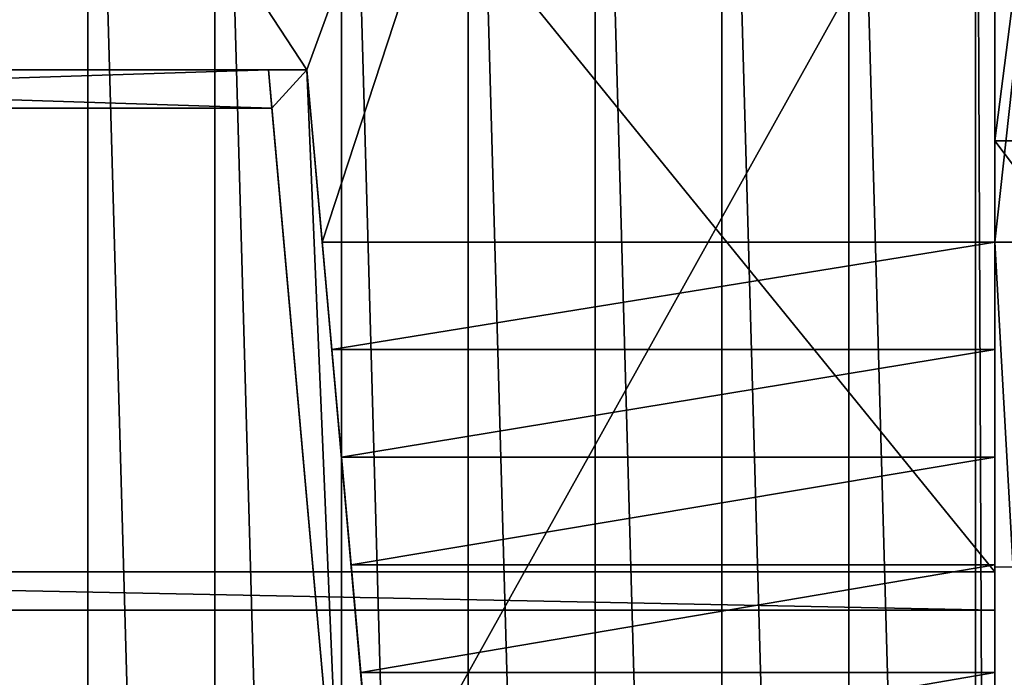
# Model space of a CAD drawing. Extents: x 22936 to 50368, y -4877 to 31080.
# Tile 422 of 601: x 46447 to 46704, y 4844 to 5015. Entities that reach past the tile are written whole.
import ezdxf

# ---------------------------------------------------------------- set-up
doc = ezdxf.new("R2010")
doc.units = 0
for name, color, linetype in [('01_GROS_OEUVRE', 251, 'CONTINUOUS'), ('03_COUVERTURE_BARDAGE', 44, 'CONTINUOUS'), ('07_MOBILIER', 72, 'CONTINUOUS'), ('08_AMENAGEMENTS_EXTERIEURS', 253, 'CONTINUOUS')]:
    doc.layers.add(name, color=color, linetype=linetype)

# ---------------------------------------------------------------- blocks, each defined once
blk = doc.blocks.new('GROUPER_10')
at = {"layer": '01_GROS_OEUVRE', "color": 7}
for p, q in [((500, 533.86), (500, 0)), ((500, 533.86, 30), (500, 0, 30)), ((321, 44.8), (0, 44.8)), ((321, 44.8, 30), (0, 44.8, 30)), ((325, 0), (321, 44.8)), ((325, 0, 30), (321, 44.8, 30)), ((321, 44.8, 30), (321, 44.8)), ((325, 0, 30), (325, 0)), ((500, 0, 30), (325, 0, 30)), ((500, 0), (325, 0)), ((500, 0, 30), (500, 0))]:
    blk.add_line(p, q, dxfattribs=at)
mesh = blk.add_polyface(dxfattribs=at)
corners = [(321, 44.8, 30), (0, 533.86, 30), (0, 44.8, 30), (500, 533.86, 30), (325, 0, 30), (500, 0, 30)]
mesh.append_faces([[corners[k] for k in face] for face in [(0, 1, 2), (3, 4, 5)]], dxfattribs={"vtx0": -1, "color": 7})
mesh.append_faces([[corners[k] for k in face] for face in [(1, 0, 3)]], dxfattribs={"vtx0": -1, "vtx1": -1, "color": 7})
mesh.append_faces([[corners[k] for k in face] for face in [(3, 0, 4)]], dxfattribs={"vtx0": -1, "vtx2": -1, "color": 7})
mesh = blk.add_polyface(dxfattribs=at)
corners = [(0, 533.86), (321, 44.8), (0, 44.8), (500, 533.86), (325, 0), (500, 0)]
mesh.append_faces([[corners[k] for k in face] for face in [(0, 1, 2), (4, 3, 5)]], dxfattribs={"vtx0": -1, "color": 7})
mesh.append_faces([[corners[k] for k in face] for face in [(1, 3, 4)]], dxfattribs={"vtx0": -1, "vtx1": -1, "color": 7})
mesh.append_faces([[corners[k] for k in face] for face in [(1, 0, 3)]], dxfattribs={"vtx0": -1, "vtx2": -1, "color": 7})
mesh = blk.add_polyface(dxfattribs=at)
corners = [(500, 533.86), (500, 0, 30), (500, 0), (500, 533.86, 30)]
mesh.append_faces([[corners[k] for k in face] for face in [(0, 1, 2), (1, 0, 3)]], dxfattribs={"vtx0": -1, "color": 7})
mesh = blk.add_polyface(dxfattribs=at)
corners = [(321, 44.8, 30), (0, 44.8), (321, 44.8), (0, 44.8, 30)]
mesh.append_faces([[corners[k] for k in face] for face in [(0, 1, 2), (1, 0, 3)]], dxfattribs={"vtx0": -1, "color": 7})
mesh = blk.add_polyface(dxfattribs=at)
corners = [(321, 44.8, 30), (325, 0), (325, 0, 30), (321, 44.8)]
mesh.append_faces([[corners[k] for k in face] for face in [(0, 1, 2), (1, 0, 3)]], dxfattribs={"vtx0": -1, "color": 7})
mesh = blk.add_polyface(dxfattribs=at)
corners = [(500, 0, 30), (325, 0), (500, 0), (325, 0, 30)]
mesh.append_faces([[corners[k] for k in face] for face in [(0, 1, 2), (1, 0, 3)]], dxfattribs={"vtx0": -1, "color": 7})
blk = doc.blocks.new('GROUPER_16')
at = {"layer": '01_GROS_OEUVRE'}
for p, q in [((500, 614.61, 30), (500, 0, 30)), ((500, 614.61), (500, 0)), ((500, 0), (0, 0)), ((500, 0, 30), (0, 0, 30)), ((500, 0, 30), (500, 0))]:
    blk.add_line(p, q, dxfattribs=at)
mesh = blk.add_polyface(dxfattribs=at)
corners = [(0, 614.61), (500, 0), (0, 0), (500, 614.61)]
mesh.append_faces([[corners[k] for k in face] for face in [(0, 1, 2), (1, 0, 3)]], dxfattribs={"vtx0": -1})
mesh = blk.add_polyface(dxfattribs=at)
corners = [(500, 0, 30), (0, 614.61, 30), (0, 0, 30), (500, 614.61, 30)]
mesh.append_faces([[corners[k] for k in face] for face in [(0, 1, 2), (1, 0, 3)]], dxfattribs={"vtx0": -1})
mesh = blk.add_polyface(dxfattribs=at)
corners = [(500, 614.61), (500, 0, 30), (500, 0), (500, 614.61, 30)]
mesh.append_faces([[corners[k] for k in face] for face in [(0, 1, 2), (1, 0, 3)]], dxfattribs={"vtx0": -1})
mesh = blk.add_polyface(dxfattribs=at)
corners = [(500, 0, 30), (0, 0), (500, 0), (0, 0, 30)]
mesh.append_faces([[corners[k] for k in face] for face in [(0, 1, 2), (1, 0, 3)]], dxfattribs={"vtx0": -1})
blk = doc.blocks.new('GROUPER_8')
at = {"layer": '07_MOBILIER', "color": 7}
for p, q in [((311, 604.8, 290), (0, 604.8, 290)), ((0, 604.8, 430), (321, 604.8, 430)), ((311, 604.8), (321, 604.8)), ((330, 392), (311, 604.8)), ((311, 604.8, 290), (311.89, 594.84, 290)), ((311, 604.8, 290), (311, 604.8)), ((321, 604.8, 430), (321, 604.8)), ((321, 604.8), (340, 392)), ((321, 604.8, 430), (340, 392, 430)), ((311.89, 594.84, 290), (0, 594.84, 290)), ((311.89, 594.84, 430), (0, 594.84, 430)), ((311.89, 594.84, 290), (311.89, 594.84, 430)), ((330, 392, 430), (311.89, 594.84, 430)), ((325, 560, 301), (500, 560, 301)), ((325, 560, 304), (500, 560, 304)), ((325, 560, 301), (325, 560, 304)), ((327.5, 532, 301), (325, 560, 301)), ((327.5, 532, 304), (325, 560, 304)), ((500, 560, 304), (500, 532, 304)), ((500, 560, 301), (500, 560, 304)), ((500, 560, 301), (500, 532, 301)), ((327.5, 532, 301), (327.5, 532, 304)), ((327.5, 532, 301), (500, 532, 301)), ((500, 532, 304), (327.5, 532, 304)), ((500, 532, 288), (327.5, 532, 288)), ((327.5, 532, 285), (327.5, 532, 288)), ((327.5, 532, 285), (500, 532, 285)), ((330, 504, 288), (327.5, 532, 288)), ((330, 504, 285), (327.5, 532, 285)), ((500, 532, 301), (500, 532, 304)), ((500, 532, 285), (500, 504, 285)), ((500, 532, 285), (500, 532, 288)), ((500, 532, 288), (500, 504, 288)), ((330, 504, 285), (500, 504, 285)), ((330, 504, 285), (330, 504, 288)), ((330, 504, 288), (500, 504, 288)), ((332.5, 476, 272), (330, 504, 272)), ((330, 504, 269), (500, 504, 269)), ((330, 504, 272), (500, 504, 272)), ((330, 504, 269), (330, 504, 272)), ((332.5, 476, 269), (330, 504, 269)), ((500, 504, 285), (500, 504, 288)), ((500, 504, 272), (500, 476, 272)), ((500, 504, 269), (500, 504, 272)), ((500, 504, 269), (500, 476, 269)), ((335, 448, 256), (332.5, 476, 256)), ((500, 476, 256), (332.5, 476, 256)), ((332.5, 476, 269), (500, 476, 269)), ((335, 448, 253), (332.5, 476, 253)), ((332.5, 476, 253), (500, 476, 253)), ((332.5, 476, 253), (332.5, 476, 256)), ((332.5, 476, 269), (332.5, 476, 272)), ((500, 476, 272), (332.5, 476, 272)), ((500, 476, 269), (500, 476, 272)), ((500, 476, 253), (500, 476, 256)), ((500, 476, 253), (500, 448, 253)), ((500, 476, 256), (500, 448, 256)), ((337.5, 420, 237), (335, 448, 237)), ((335, 448, 237), (500, 448, 237)), ((335, 448, 240), (500, 448, 240)), ((335, 448, 237), (335, 448, 240)), ((335, 448, 253), (500, 448, 253)), ((337.5, 420, 240), (335, 448, 240)), ((335, 448, 256), (500, 448, 256)), ((335, 448, 253), (335, 448, 256)), ((500, 448, 237), (500, 448, 240)), ((500, 448, 237), (500, 420, 237)), ((500, 448, 240), (500, 420, 240)), ((500, 448, 253), (500, 448, 256))]:
    blk.add_line(p, q, dxfattribs=at)
mesh = blk.add_polyface(dxfattribs=at)
corners = [(311, 604.8, 290), (0, 594.84, 290), (0, 604.8, 290), (311.89, 594.84, 290)]
mesh.append_faces([[corners[k] for k in face] for face in [(0, 1, 2), (1, 0, 3)]], dxfattribs={"vtx0": -1, "color": 7})
mesh = blk.add_polyface(dxfattribs=at)
corners = [(320, 0, 430), (330, 392, 430), (310, 0, 430), (340, 392, 430), (311.89, 594.84, 430), (0, 604.8, 430), (0, 594.84, 430), (321, 604.8, 430)]
mesh.append_faces([[corners[k] for k in face] for face in [(0, 1, 2), (4, 5, 6)]], dxfattribs={"vtx0": -1, "color": 7})
mesh.append_faces([[corners[k] for k in face] for face in [(5, 4, 7), (7, 1, 3)]], dxfattribs={"vtx0": -1, "vtx1": -1, "color": 7})
mesh.append_faces([[corners[k] for k in face] for face in [(1, 0, 3), (7, 4, 1)]], dxfattribs={"vtx0": -1, "vtx2": -1, "color": 7})
mesh = blk.add_polyface(dxfattribs=at)
corners = [(0, 604.8, 430), (311, 604.8, 290), (0, 604.8, 290), (321, 604.8), (311, 604.8), (321, 604.8, 430)]
mesh.append_faces([[corners[k] for k in face] for face in [(0, 1, 2), (1, 3, 4)]], dxfattribs={"vtx0": -1, "color": 7})
mesh.append_faces([[corners[k] for k in face] for face in [(3, 1, 5), (5, 1, 0)]], dxfattribs={"vtx0": -1, "vtx1": -1, "color": 7})
mesh = blk.add_polyface(dxfattribs=at)
corners = [(321, 604.8), (330, 392), (311, 604.8), (340, 392), (320, 0), (310, 0)]
mesh.append_faces([[corners[k] for k in face] for face in [(0, 1, 2), (1, 4, 5)]], dxfattribs={"vtx0": -1, "color": 7})
mesh.append_faces([[corners[k] for k in face] for face in [(4, 1, 3)]], dxfattribs={"vtx0": -1, "vtx1": -1, "color": 7})
mesh.append_faces([[corners[k] for k in face] for face in [(1, 0, 3)]], dxfattribs={"vtx0": -1, "vtx2": -1, "color": 7})
mesh = blk.add_polyface(dxfattribs=at)
corners = [(311.89, 594.84, 430), (330, 392), (330, 392, 430), (311.89, 594.84, 290), (311, 604.8), (311, 604.8, 290)]
mesh.append_faces([[corners[k] for k in face] for face in [(0, 1, 2), (4, 3, 5)]], dxfattribs={"vtx0": -1, "color": 7})
mesh.append_faces([[corners[k] for k in face] for face in [(1, 3, 4)]], dxfattribs={"vtx0": -1, "vtx1": -1, "color": 7})
mesh.append_faces([[corners[k] for k in face] for face in [(1, 0, 3)]], dxfattribs={"vtx0": -1, "vtx2": -1, "color": 7})
mesh = blk.add_polyface(dxfattribs=at)
corners = [(321, 604.8), (340, 392, 205), (340, 392), (340, 392, 208), (340, 392, 221), (337.5, 420, 221), (337.5, 420, 224), (340, 392, 430), (340, 392, 224), (321, 604.8, 430)]
mesh.append_faces([[corners[k] for k in face] for face in [(0, 1, 2), (6, 7, 8)]], dxfattribs={"vtx0": -1, "color": 7})
mesh.append_faces([[corners[k] for k in face] for face in [(1, 0, 3), (3, 0, 4), (4, 0, 5), (5, 0, 6), (7, 6, 9), (9, 6, 0)]], dxfattribs={"vtx0": -1, "vtx1": -1, "color": 7})
mesh = blk.add_polyface(dxfattribs=at)
corners = [(311.89, 594.84, 430), (0, 594.84, 290), (311.89, 594.84, 290), (0, 594.84, 430)]
mesh.append_faces([[corners[k] for k in face] for face in [(0, 1, 2), (1, 0, 3)]], dxfattribs={"vtx0": -1, "color": 7})
mesh = blk.add_polyface(dxfattribs=at)
corners = [(500, 560, 304), (325, 560, 301), (500, 560, 301), (325, 560, 304)]
mesh.append_faces([[corners[k] for k in face] for face in [(0, 1, 2), (1, 0, 3)]], dxfattribs={"vtx0": -1, "color": 7})
mesh = blk.add_polyface(dxfattribs=at)
corners = [(325, 560, 301), (327.5, 532, 304), (327.5, 532, 301), (325, 560, 304)]
mesh.append_faces([[corners[k] for k in face] for face in [(0, 1, 2), (1, 0, 3)]], dxfattribs={"vtx0": -1, "color": 7})
mesh = blk.add_polyface(dxfattribs=at)
corners = [(327.5, 532, 301), (500, 560, 301), (325, 560, 301), (500, 532, 301)]
mesh.append_faces([[corners[k] for k in face] for face in [(0, 1, 2), (1, 0, 3)]], dxfattribs={"vtx0": -1, "color": 7})
mesh = blk.add_polyface(dxfattribs=at)
corners = [(500, 560, 304), (327.5, 532, 304), (325, 560, 304), (500, 532, 304)]
mesh.append_faces([[corners[k] for k in face] for face in [(0, 1, 2), (1, 0, 3)]], dxfattribs={"vtx0": -1, "color": 7})
mesh = blk.add_polyface(dxfattribs=at)
corners = [(500, 560, 304), (500, 532, 301), (500, 532, 304), (500, 560, 301)]
mesh.append_faces([[corners[k] for k in face] for face in [(0, 1, 2), (1, 0, 3)]], dxfattribs={"vtx0": -1, "color": 7})
mesh = blk.add_polyface(dxfattribs=at)
corners = [(327.5, 532, 304), (500, 532, 301), (327.5, 532, 301), (500, 532, 304)]
mesh.append_faces([[corners[k] for k in face] for face in [(0, 1, 2), (1, 0, 3)]], dxfattribs={"vtx0": -1, "color": 7})
mesh = blk.add_polyface(dxfattribs=at)
corners = [(500, 532, 288), (327.5, 532, 285), (500, 532, 285), (327.5, 532, 288)]
mesh.append_faces([[corners[k] for k in face] for face in [(0, 1, 2), (1, 0, 3)]], dxfattribs={"vtx0": -1, "color": 7})
mesh = blk.add_polyface(dxfattribs=at)
corners = [(327.5, 532, 285), (500, 532, 288), (500, 532, 285), (327.5, 532, 288)]
mesh.append_faces([[corners[k] for k in face] for face in [(0, 1, 2), (1, 0, 3)]], dxfattribs={"vtx0": -1, "color": 7})
mesh = blk.add_polyface(dxfattribs=at)
corners = [(330, 504, 285), (500, 532, 285), (327.5, 532, 285), (500, 504, 285)]
mesh.append_faces([[corners[k] for k in face] for face in [(0, 1, 2), (1, 0, 3)]], dxfattribs={"vtx0": -1, "color": 7})
mesh = blk.add_polyface(dxfattribs=at)
corners = [(500, 532, 288), (330, 504, 288), (327.5, 532, 288), (500, 504, 288)]
mesh.append_faces([[corners[k] for k in face] for face in [(0, 1, 2), (1, 0, 3)]], dxfattribs={"vtx0": -1, "color": 7})
mesh = blk.add_polyface(dxfattribs=at)
corners = [(327.5, 532, 285), (330, 504, 288), (330, 504, 285), (327.5, 532, 288)]
mesh.append_faces([[corners[k] for k in face] for face in [(0, 1, 2), (1, 0, 3)]], dxfattribs={"vtx0": -1, "color": 7})
mesh = blk.add_polyface(dxfattribs=at)
corners = [(500, 532, 288), (500, 504, 285), (500, 504, 288), (500, 532, 285)]
mesh.append_faces([[corners[k] for k in face] for face in [(0, 1, 2), (1, 0, 3)]], dxfattribs={"vtx0": -1, "color": 7})
mesh = blk.add_polyface(dxfattribs=at)
corners = [(330, 504, 288), (500, 504, 285), (330, 504, 285), (500, 504, 288)]
mesh.append_faces([[corners[k] for k in face] for face in [(0, 1, 2), (1, 0, 3)]], dxfattribs={"vtx0": -1, "color": 7})
mesh = blk.add_polyface(dxfattribs=at)
corners = [(500, 504, 272), (330, 504, 269), (500, 504, 269), (330, 504, 272)]
mesh.append_faces([[corners[k] for k in face] for face in [(0, 1, 2), (1, 0, 3)]], dxfattribs={"vtx0": -1, "color": 7})
mesh = blk.add_polyface(dxfattribs=at)
corners = [(332.5, 476, 269), (500, 504, 269), (330, 504, 269), (500, 476, 269)]
mesh.append_faces([[corners[k] for k in face] for face in [(0, 1, 2), (1, 0, 3)]], dxfattribs={"vtx0": -1, "color": 7})
mesh = blk.add_polyface(dxfattribs=at)
corners = [(330, 504, 272), (500, 504, 269), (330, 504, 269), (500, 504, 272)]
mesh.append_faces([[corners[k] for k in face] for face in [(0, 1, 2), (1, 0, 3)]], dxfattribs={"vtx0": -1, "color": 7})
mesh = blk.add_polyface(dxfattribs=at)
corners = [(500, 504, 272), (332.5, 476, 272), (330, 504, 272), (500, 476, 272)]
mesh.append_faces([[corners[k] for k in face] for face in [(0, 1, 2), (1, 0, 3)]], dxfattribs={"vtx0": -1, "color": 7})
mesh = blk.add_polyface(dxfattribs=at)
corners = [(330, 504, 269), (332.5, 476, 272), (332.5, 476, 269), (330, 504, 272)]
mesh.append_faces([[corners[k] for k in face] for face in [(0, 1, 2), (1, 0, 3)]], dxfattribs={"vtx0": -1, "color": 7})
mesh = blk.add_polyface(dxfattribs=at)
corners = [(500, 504, 272), (500, 476, 269), (500, 476, 272), (500, 504, 269)]
mesh.append_faces([[corners[k] for k in face] for face in [(0, 1, 2), (1, 0, 3)]], dxfattribs={"vtx0": -1, "color": 7})
mesh = blk.add_polyface(dxfattribs=at)
corners = [(335, 448, 253), (500, 476, 253), (332.5, 476, 253), (500, 448, 253)]
mesh.append_faces([[corners[k] for k in face] for face in [(0, 1, 2), (1, 0, 3)]], dxfattribs={"vtx0": -1, "color": 7})
mesh = blk.add_polyface(dxfattribs=at)
corners = [(332.5, 476, 256), (500, 476, 253), (332.5, 476, 253), (500, 476, 256)]
mesh.append_faces([[corners[k] for k in face] for face in [(0, 1, 2), (1, 0, 3)]], dxfattribs={"vtx0": -1, "color": 7})
mesh = blk.add_polyface(dxfattribs=at)
corners = [(500, 476, 256), (332.5, 476, 253), (500, 476, 253), (332.5, 476, 256)]
mesh.append_faces([[corners[k] for k in face] for face in [(0, 1, 2), (1, 0, 3)]], dxfattribs={"vtx0": -1, "color": 7})
mesh = blk.add_polyface(dxfattribs=at)
corners = [(500, 476, 256), (335, 448, 256), (332.5, 476, 256), (500, 448, 256)]
mesh.append_faces([[corners[k] for k in face] for face in [(0, 1, 2), (1, 0, 3)]], dxfattribs={"vtx0": -1, "color": 7})
mesh = blk.add_polyface(dxfattribs=at)
corners = [(332.5, 476, 269), (500, 476, 272), (500, 476, 269), (332.5, 476, 272)]
mesh.append_faces([[corners[k] for k in face] for face in [(0, 1, 2), (1, 0, 3)]], dxfattribs={"vtx0": -1, "color": 7})
mesh = blk.add_polyface(dxfattribs=at)
corners = [(332.5, 476, 253), (335, 448, 256), (335, 448, 253), (332.5, 476, 256)]
mesh.append_faces([[corners[k] for k in face] for face in [(0, 1, 2), (1, 0, 3)]], dxfattribs={"vtx0": -1, "color": 7})
mesh = blk.add_polyface(dxfattribs=at)
corners = [(500, 476, 256), (500, 448, 253), (500, 448, 256), (500, 476, 253)]
mesh.append_faces([[corners[k] for k in face] for face in [(0, 1, 2), (1, 0, 3)]], dxfattribs={"vtx0": -1, "color": 7})
mesh = blk.add_polyface(dxfattribs=at)
corners = [(337.5, 420, 237), (500, 448, 237), (335, 448, 237), (500, 420, 237)]
mesh.append_faces([[corners[k] for k in face] for face in [(0, 1, 2), (1, 0, 3)]], dxfattribs={"vtx0": -1, "color": 7})
mesh = blk.add_polyface(dxfattribs=at)
corners = [(500, 448, 237), (335, 448, 240), (335, 448, 237), (500, 448, 240)]
mesh.append_faces([[corners[k] for k in face] for face in [(0, 1, 2), (1, 0, 3)]], dxfattribs={"vtx0": -1, "color": 7})
mesh = blk.add_polyface(dxfattribs=at)
corners = [(500, 448, 240), (337.5, 420, 240), (335, 448, 240), (500, 420, 240)]
mesh.append_faces([[corners[k] for k in face] for face in [(0, 1, 2), (1, 0, 3)]], dxfattribs={"vtx0": -1, "color": 7})
mesh = blk.add_polyface(dxfattribs=at)
corners = [(335, 448, 237), (337.5, 420, 240), (337.5, 420, 237), (335, 448, 240)]
mesh.append_faces([[corners[k] for k in face] for face in [(0, 1, 2), (1, 0, 3)]], dxfattribs={"vtx0": -1, "color": 7})
mesh = blk.add_polyface(dxfattribs=at)
corners = [(335, 448, 256), (500, 448, 253), (335, 448, 253), (500, 448, 256)]
mesh.append_faces([[corners[k] for k in face] for face in [(0, 1, 2), (1, 0, 3)]], dxfattribs={"vtx0": -1, "color": 7})
mesh = blk.add_polyface(dxfattribs=at)
corners = [(335, 448, 240), (500, 448, 237), (335, 448, 237), (500, 448, 240)]
mesh.append_faces([[corners[k] for k in face] for face in [(0, 1, 2), (1, 0, 3)]], dxfattribs={"vtx0": -1, "color": 7})
mesh = blk.add_polyface(dxfattribs=at)
corners = [(500, 448, 240), (500, 420, 237), (500, 420, 240), (500, 448, 237)]
mesh.append_faces([[corners[k] for k in face] for face in [(0, 1, 2), (1, 0, 3)]], dxfattribs={"vtx0": -1, "color": 7})
blk = doc.blocks.new('GROUPER_9')
at = {"layer": '07_MOBILIER'}
for p, q in [((0, 10), (500, 10)), ((500, 10, 140), (0, 10, 140)), ((500, 10), (500, 10, 140)), ((500, 10, 140), (500, 0, 140)), ((500, 10), (500, 0)), ((0, 0), (500, 0)), ((500, 0, 140), (0, 0, 140)), ((500, 0), (500, 0, 140))]:
    blk.add_line(p, q, dxfattribs=at)
mesh = blk.add_polyface(dxfattribs=at)
corners = [(0, 10), (500, 0), (0, 0), (500, 10)]
mesh.append_faces([[corners[k] for k in face] for face in [(0, 1, 2), (1, 0, 3)]], dxfattribs={"vtx0": -1})
mesh = blk.add_polyface(dxfattribs=at)
corners = [(0, 10, 140), (500, 10), (0, 10), (500, 10, 140)]
mesh.append_faces([[corners[k] for k in face] for face in [(0, 1, 2), (1, 0, 3)]], dxfattribs={"vtx0": -1})
mesh = blk.add_polyface(dxfattribs=at)
corners = [(500, 0, 140), (0, 10, 140), (0, 0, 140), (500, 10, 140)]
mesh.append_faces([[corners[k] for k in face] for face in [(0, 1, 2), (1, 0, 3)]], dxfattribs={"vtx0": -1})
mesh = blk.add_polyface(dxfattribs=at)
corners = [(500, 10), (500, 0, 140), (500, 0), (500, 10, 140)]
mesh.append_faces([[corners[k] for k in face] for face in [(0, 1, 2), (1, 0, 3)]], dxfattribs={"vtx0": -1})
mesh = blk.add_polyface(dxfattribs=at)
corners = [(500, 0, 140), (0, 0), (500, 0), (0, 0, 140)]
mesh.append_faces([[corners[k] for k in face] for face in [(0, 1, 2), (1, 0, 3)]], dxfattribs={"vtx0": -1})
blk = doc.blocks.new('GROUPER_116')
at = {"layer": '08_AMENAGEMENTS_EXTERIEURS'}
for p, q in [((980.49, 838.54), (980.49, 3336.93)), ((980.49, 3336.93), (1000.49, 3336.93))]:
    blk.add_line(p, q, dxfattribs=at)
mesh = blk.add_polyface(dxfattribs=at)
corners = [(460.49, 3331.22), (460.49, 3326.22), (94.11, 3239.87), (980.49, 3870.79), (980.49, 3518.79), (480.49, 3870.79), (1209.96, 3523.79), (1000.49, 3518.79), (1000.49, 3523.79), (1000.49, 3336.93), (1165.99, 2980.93), (1307.17, 3133.93), (1000.49, 2980.93), (980.49, 3336.93), (1116.94, 808.8), (980.49, 670.69), (980.49, 838.54), (1082.03, 648.56), (480.49, 3326.22), (460.49, 3076.22), (480.49, 3076.22), (480.49, 0), (980.49, 0), (460.49, 3071.22), (0, 3071.22)]
mesh.append_faces([[corners[k] for k in face] for face in [(6, 7, 8), (10, 6, 11), (15, 14, 17), (2, 23, 24)]], dxfattribs={"vtx0": -1})
mesh.append_faces([[corners[k] for k in face] for face in [(7, 13, 4), (13, 7, 9), (14, 15, 16), (18, 19, 1), (19, 18, 20), (20, 5, 21), (21, 5, 22), (22, 5, 15), (23, 2, 19)]], dxfattribs={"vtx0": -1, "vtx1": -1})
mesh.append_faces([[corners[k] for k in face] for face in [(7, 6, 9), (9, 6, 10), (15, 5, 4), (15, 4, 13), (19, 2, 1)]], dxfattribs={"vtx0": -1, "vtx1": -1, "vtx2": -1})
mesh.append_faces([[corners[k] for k in face] for face in [(20, 18, 5), (15, 13, 16)]], dxfattribs={"vtx0": -1, "vtx2": -1})
mesh.append_faces([[corners[k] for k in face] for face in [(0, 1, 2), (3, 4, 5)]], dxfattribs={"vtx1": -1})
mesh.append_faces([[corners[k] for k in face] for face in [(10, 12, 9)]], dxfattribs={"vtx2": -1})
blk = doc.blocks.new('GROUPER_6')
at = {"layer": '01_GROS_OEUVRE'}
for p, q in [((4328.02, 1228.39, 250), (4328.02, 1072.86, 219.43)), ((4328.02, 932.06, 1107.12), (4328.02, 1180.39, 1171.24)), ((4328.02, 283.81, 888.77), (4328.02, 1180.39, 888.77)), ((4328.02, 1072.86, 219.43), (4348.02, 1072.86, 219.43)), ((4328.02, 1072.86, 219.43), (4328.02, 1046.53)), ((4328.02, 1046.53), (4348.02, 1046.53)), ((4328.02, 962.03, 1133.66), (5885.15, 962.03, 1133.66))]:
    blk.add_line(p, q, dxfattribs=at)
at = {"layer": '01_GROS_OEUVRE', "color": 7}
blk.add_line((4328.02, 1046.53), (4328.02, 223.53), dxfattribs=at)
at = {"layer": '03_COUVERTURE_BARDAGE'}
for p, q in [((4092.02, 1291.71, 1279.08), (4092.02, 120.7, 983.69)), ((4125.02, 1291.71, 1279.08), (4125.02, 120.7, 983.69)), ((4158.02, 1291.71, 1279.08), (4158.02, 120.7, 983.69)), ((4191.02, 1291.71, 1279.08), (4191.02, 120.7, 983.69)), ((4224.02, 1291.71, 1279.08), (4224.02, 120.7, 983.69)), ((4257.02, 1291.71, 1279.08), (4257.02, 120.7, 983.69)), ((4290.02, 1291.71, 1279.08), (4290.02, 120.7, 983.69)), ((4323.02, 1291.71, 1279.08), (4323.02, 120.7, 983.69))]:
    blk.add_line(p, q, dxfattribs=at)
at = {"layer": '01_GROS_OEUVRE', "color": 253}
mesh = blk.add_polyface(dxfattribs=at)
corners = [(4328.02, 1580.39, 888.77), (4328.02, 1580.39, 290), (4328.02, 1575.39, 888.77), (4328.02, 1602.33, 290), (4328.02, 1602.33, 888.77), (4328.02, 164.33, 937.68), (4328.02, 223.53, 290), (4328.02, 164.33, 290), (4328.02, 283.81, 968.53), (4328.02, 223.53), (4328.02, 258.53, 240), (4328.02, 283.81, 888.77), (4328.02, 446.53, 240), (4328.02, 283.81, 959.04), (4328.02, 283.81, 939.74), (4328.02, 1180.39, 888.77), (4328.02, 446.53, 100), (4328.02, 1072.86, 219.43), (4328.02, 1046.53), (4328.02, 1228.39, 250), (4328.02, 1228.39), (4328.02, 1580.39), (4328.02, 258.53, 100)]
mesh.append_faces([[corners[k] for k in face] for face in [(3, 0, 4), (5, 6, 7), (11, 13, 14)]], dxfattribs={"vtx0": -1, "color": 253})
mesh.append_faces([[corners[k] for k in face] for face in [(0, 1, 2), (1, 0, 3), (6, 8, 9), (10, 11, 12), (12, 15, 16), (17, 15, 19), (19, 2, 20), (20, 2, 21), (21, 2, 1), (9, 22, 18), (22, 9, 10)]], dxfattribs={"vtx0": -1, "vtx1": -1, "color": 253})
mesh.append_faces([[corners[k] for k in face] for face in [(9, 8, 10), (10, 8, 11), (16, 15, 17)]], dxfattribs={"vtx0": -1, "vtx1": -1, "vtx2": -1, "color": 253})
mesh.append_faces([[corners[k] for k in face] for face in [(6, 5, 8), (11, 8, 13), (12, 11, 15), (16, 17, 18), (19, 15, 2), (18, 22, 16)]], dxfattribs={"vtx0": -1, "vtx2": -1, "color": 253})
at = {"layer": '01_GROS_OEUVRE', "color": 7}
mesh = blk.add_polyface(dxfattribs=at)
corners = [(4348.02, 1046.53), (4348.02, 690.53), (4328.02, 1046.53), (4328.02, 223.53), (4727.52, 223.53), (4727.52, 243.53), (5542.02, 690.53), (4864.52, 243.53), (6154.54, 1580.39), (5300.02, 1560.39), (5300.02, 1580.39), (5300.02, 1545.39), (5300.02, 843.53), (5542.02, 843.53), (5910.52, 243.53), (5910.52, 223.53), (6118.06, 1366.42), (6075.02, 243.53), (6147.84, 1361.35), (6144.48, 1341.63), (6502.68, 1300.86), (6499.32, 1281.15), (6348.94, 1327.07), (6728.71, 223.53), (6075.02, 223.53), (6345.58, 1307.35), (6606.77, 1262.83), (6610.13, 1282.55), (6900.78, 1233.01), (4864.52, 223.53)]
mesh.append_faces([[corners[k] for k in face] for face in [(8, 9, 10), (17, 23, 24), (23, 27, 28), (7, 15, 29)]], dxfattribs={"vtx0": -1, "color": 7})
mesh.append_faces([[corners[k] for k in face] for face in [(3, 1, 4), (4, 1, 5), (5, 6, 7), (9, 8, 11), (11, 8, 12), (12, 8, 13), (14, 16, 17)]], dxfattribs={"vtx0": -1, "vtx1": -1, "color": 7})
mesh.append_faces([[corners[k] for k in face] for face in [(13, 8, 14), (23, 17, 16), (23, 16, 19), (23, 22, 21), (15, 7, 6)]], dxfattribs={"vtx0": -1, "vtx1": -1, "vtx2": -1, "color": 7})
mesh.append_faces([[corners[k] for k in face] for face in [(1, 3, 2), (5, 1, 6), (13, 14, 15), (14, 8, 16), (23, 19, 25), (23, 25, 22), (23, 21, 26), (23, 26, 27), (15, 6, 13)]], dxfattribs={"vtx0": -1, "vtx2": -1, "color": 7})
mesh.append_faces([[corners[k] for k in face] for face in [(0, 1, 2), (18, 19, 16), (20, 21, 22)]], dxfattribs={"vtx1": -1, "color": 7})
mesh = blk.add_polyface(dxfattribs=at)
corners = [(4328.02, 1580.39), (4348.02, 1228.39), (4328.02, 1228.39), (4348.02, 1233.39), (4408.02, 1580.39), (4557.5, 1233.39), (5191.02, 1580.39), (5160.02, 1545.39), (4654.7, 843.53), (5191.02, 1560.39), (5300.02, 1545.39), (5300.02, 1560.39), (5160.02, 843.53)]
mesh.append_faces([[corners[k] for k in face] for face in [(0, 1, 2), (10, 9, 11)]], dxfattribs={"vtx0": -1, "color": 7})
mesh.append_faces([[corners[k] for k in face] for face in [(1, 0, 3), (4, 3, 0), (3, 4, 5), (5, 7, 8), (7, 9, 10)]], dxfattribs={"vtx0": -1, "vtx1": -1, "color": 7})
mesh.append_faces([[corners[k] for k in face] for face in [(5, 6, 7)]], dxfattribs={"vtx0": -1, "vtx1": -1, "vtx2": -1, "color": 7})
mesh.append_faces([[corners[k] for k in face] for face in [(5, 4, 6), (7, 6, 9)]], dxfattribs={"vtx0": -1, "vtx2": -1, "color": 7})
mesh.append_faces([[corners[k] for k in face] for face in [(12, 8, 7)]], dxfattribs={"vtx1": -1, "color": 7})
at = {"layer": '01_GROS_OEUVRE'}
mesh = blk.add_polyface(dxfattribs=at)
corners = [(4059.02, 1291.71, 1279.08), (4092.02, 120.7, 983.69), (4059.02, 120.7, 983.69), (4092.02, 1291.71, 1279.08)]
mesh.append_faces([[corners[k] for k in face] for face in [(0, 1, 2), (1, 0, 3)]], dxfattribs={"vtx0": -1})
mesh = blk.add_polyface(dxfattribs=at)
corners = [(4092.02, 1291.71, 1279.08), (4125.02, 120.7, 983.69), (4092.02, 120.7, 983.69), (4125.02, 1291.71, 1279.08)]
mesh.append_faces([[corners[k] for k in face] for face in [(0, 1, 2), (1, 0, 3)]], dxfattribs={"vtx0": -1})
mesh = blk.add_polyface(dxfattribs=at)
corners = [(4125.02, 1291.71, 1279.08), (4158.02, 120.7, 983.69), (4125.02, 120.7, 983.69), (4158.02, 1291.71, 1279.08)]
mesh.append_faces([[corners[k] for k in face] for face in [(0, 1, 2), (1, 0, 3)]], dxfattribs={"vtx0": -1})
mesh = blk.add_polyface(dxfattribs=at)
corners = [(4158.02, 1291.71, 1279.08), (4191.02, 120.7, 983.69), (4158.02, 120.7, 983.69), (4191.02, 1291.71, 1279.08)]
mesh.append_faces([[corners[k] for k in face] for face in [(0, 1, 2), (1, 0, 3)]], dxfattribs={"vtx0": -1})
mesh = blk.add_polyface(dxfattribs=at)
corners = [(4191.02, 1291.71, 1279.08), (4224.02, 120.7, 983.69), (4191.02, 120.7, 983.69), (4224.02, 1291.71, 1279.08)]
mesh.append_faces([[corners[k] for k in face] for face in [(0, 1, 2), (1, 0, 3)]], dxfattribs={"vtx0": -1})
mesh = blk.add_polyface(dxfattribs=at)
corners = [(4224.02, 1291.71, 1279.08), (4257.02, 120.7, 983.69), (4224.02, 120.7, 983.69), (4257.02, 1291.71, 1279.08)]
mesh.append_faces([[corners[k] for k in face] for face in [(0, 1, 2), (1, 0, 3)]], dxfattribs={"vtx0": -1})
mesh = blk.add_polyface(dxfattribs=at)
corners = [(4257.02, 1291.71, 1279.08), (4290.02, 120.7, 983.69), (4257.02, 120.7, 983.69), (4290.02, 1291.71, 1279.08)]
mesh.append_faces([[corners[k] for k in face] for face in [(0, 1, 2), (1, 0, 3)]], dxfattribs={"vtx0": -1})
mesh = blk.add_polyface(dxfattribs=at)
corners = [(4290.02, 1291.71, 1279.08), (4323.02, 120.7, 983.69), (4290.02, 120.7, 983.69), (4323.02, 1291.71, 1279.08)]
mesh.append_faces([[corners[k] for k in face] for face in [(0, 1, 2), (1, 0, 3)]], dxfattribs={"vtx0": -1})
mesh = blk.add_polyface(dxfattribs=at)
corners = [(4323.02, 1291.71, 1279.08), (4328.02, 120.7, 983.69), (4323.02, 120.7, 983.69), (4356.02, 1291.71, 1279.08), (4356.02, 0, 953.24), (4328.02, 0, 953.24)]
mesh.append_faces([[corners[k] for k in face] for face in [(0, 1, 2)]], dxfattribs={"vtx0": -1})
mesh.append_faces([[corners[k] for k in face] for face in [(1, 0, 3), (1, 3, 4)]], dxfattribs={"vtx0": -1, "vtx2": -1})
mesh.append_faces([[corners[k] for k in face] for face in [(4, 5, 1)]], dxfattribs={"vtx2": -1})
at = {"layer": '01_GROS_OEUVRE', "color": 7}
mesh = blk.add_polyface(dxfattribs=at)
corners = [(4348.02, 1228.39, 250), (4328.02, 1072.86, 219.43), (4328.02, 1228.39, 250), (4348.02, 1072.86, 219.43)]
mesh.append_faces([[corners[k] for k in face] for face in [(0, 1, 2), (1, 0, 3)]], dxfattribs={"vtx0": -1, "color": 7})
at = {"layer": '01_GROS_OEUVRE'}
mesh = blk.add_polyface(dxfattribs=at)
corners = [(4328.02, 120.7, 926.42), (753.64, 283.81, 968.53), (725.84, 120.7, 926.42), (768.64, 283.81, 968.53), (2967.91, 283.81, 968.53), (3828.02, 283.81, 968.53), (4328.02, 283.81, 968.53), (4328.02, 164.33, 937.68), (906.47, 1180.39, 1200.04), (921.47, 1180.39, 1200.04), (907.24, 1184.9, 1201.2), (922.24, 1184.9, 1201.2)]
mesh.append_faces([[corners[k] for k in face] for face in [(0, 1, 2), (6, 0, 7), (10, 9, 11)]], dxfattribs={"vtx0": -1})
mesh.append_faces([[corners[k] for k in face] for face in [(3, 0, 4), (4, 0, 5), (5, 0, 6), (8, 9, 10)]], dxfattribs={"vtx0": -1, "vtx1": -1})
mesh.append_faces([[corners[k] for k in face] for face in [(1, 0, 3)]], dxfattribs={"vtx0": -1, "vtx1": -1, "vtx2": -1})
mesh.append_faces([[corners[k] for k in face] for face in [(3, 8, 1), (8, 3, 9)]], dxfattribs={"vtx0": -1, "vtx2": -1})
at = {"layer": '01_GROS_OEUVRE', "color": 30}
mesh = blk.add_polyface(dxfattribs=at)
corners = [(4328.02, 1180.39, 888.77), (3828.02, 283.81, 888.77), (3828.02, 1180.39, 888.77), (4328.02, 283.81, 888.77)]
mesh.append_faces([[corners[k] for k in face] for face in [(0, 1, 2), (1, 0, 3)]], dxfattribs={"vtx0": -1, "color": 30})
mesh = blk.add_polyface(dxfattribs=at)
corners = [(4328.02, 1180.39, 888.77), (4328.02, 283.81, 939.74), (4328.02, 283.81, 888.77), (4328.02, 932.06, 969.78), (4328.02, 932.06, 1088.69), (4328.02, 932.06, 1107.12), (4328.02, 932.06, 1102.87), (4328.02, 1180.39, 1171.24), (4328.02, 1180.39, 980), (4328.02, 1180.39, 1089.99)]
mesh.append_faces([[corners[k] for k in face] for face in [(0, 1, 2), (4, 5, 6), (7, 8, 9)]], dxfattribs={"vtx0": -1, "color": 30})
mesh.append_faces([[corners[k] for k in face] for face in [(1, 0, 3), (5, 4, 7), (8, 3, 0)]], dxfattribs={"vtx0": -1, "vtx1": -1, "color": 30})
mesh.append_faces([[corners[k] for k in face] for face in [(7, 3, 8)]], dxfattribs={"vtx0": -1, "vtx1": -1, "vtx2": -1, "color": 30})
mesh.append_faces([[corners[k] for k in face] for face in [(7, 4, 3)]], dxfattribs={"vtx0": -1, "vtx2": -1, "color": 30})
at = {"layer": '01_GROS_OEUVRE', "color": 7}
mesh = blk.add_polyface(dxfattribs=at)
corners = [(4328.02, 1072.86, 219.43), (4348.02, 1046.53), (4328.02, 1046.53), (4348.02, 1072.86, 219.43)]
mesh.append_faces([[corners[k] for k in face] for face in [(0, 1, 2), (1, 0, 3)]], dxfattribs={"vtx0": -1, "color": 7})

msp = doc.modelspace()

# ---------------------------------------------------------------- block references
at = {"layer": '01_GROS_OEUVRE', "color": 251}
msp.add_blockref('GROUPER_6', (42373.17, 3910.33), dxfattribs=at)
at = {"layer": '01_GROS_OEUVRE', "color": 253}
msp.add_blockref('GROUPER_10', (46201.19, 4956.86, 290), dxfattribs=at)
at = {"layer": '01_GROS_OEUVRE'}
msp.add_blockref('GROUPER_16', (46201.19, 4871.11, 610), dxfattribs=at)
at = {"layer": '07_MOBILIER'}
for name, p in [('GROUPER_8', (46201.19, 4396.86)), ('GROUPER_9', (46201.19, 4861.11, 610))]:
    msp.add_blockref(name, p, dxfattribs=at)
at = {"layer": '08_AMENAGEMENTS_EXTERIEURS', "color": 7}
msp.add_blockref('GROUPER_116', (45720.7, 1619.93), dxfattribs=at)

doc.saveas('drawing.dxf')
